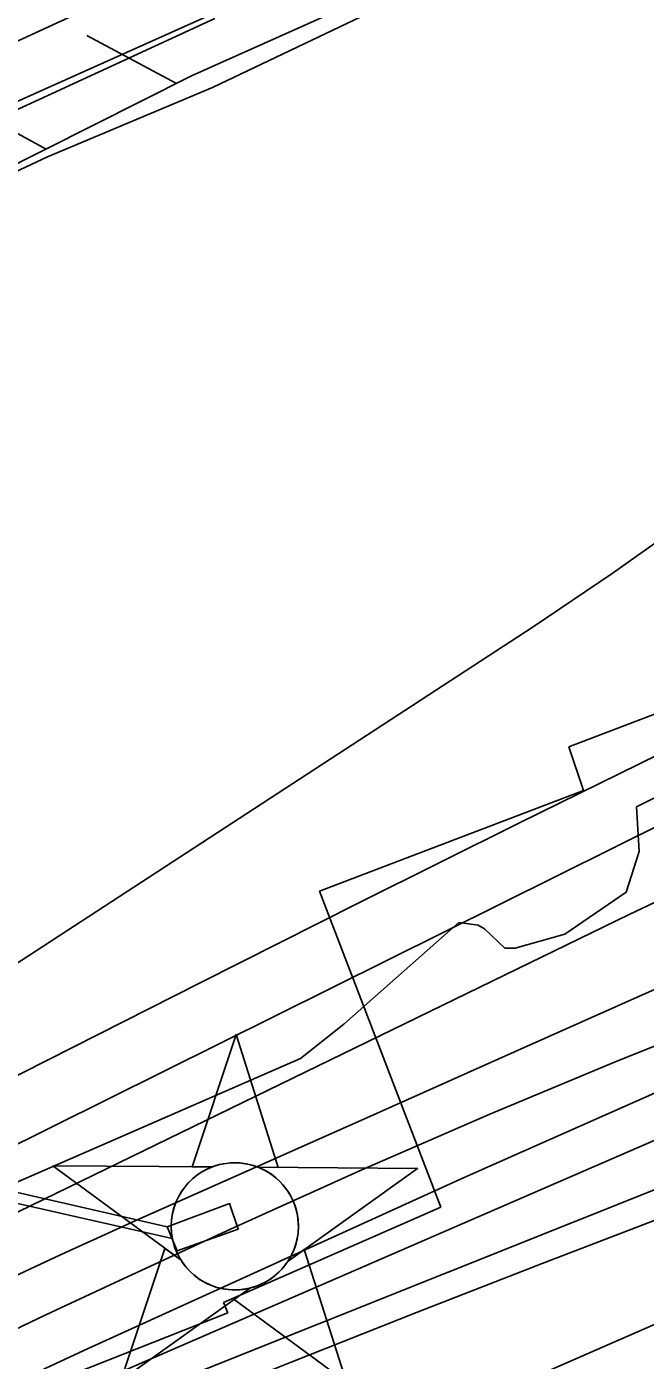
# Model space of a CAD drawing. Extents: x 3598634 to 3636690, y 517270 to 542944.
# Drawn here: x 3613391 to 3613688, y 536461 to 537102 of the extents above; entities that cross this region are included whole.
import ezdxf

# ---------------------------------------------------------------- set-up
doc = ezdxf.new("R2010")
doc.units = 0
for name, color, linetype in [('V-CHAN-DOCK', 7, 'Continuous'), ('V-CHAN-NAID', 7, 'Continuous'), ('V-FLOD-BASE', 7, 'Continuous'), ('V-GRID-MAJR', 7, 'Continuous'), ('V-LEVE-TOET', 7, 'Continuous'), ('V-RIVR-EDGE', 7, 'Continuous'), ('V-RRAP-FSHR', 7, 'Continuous'), ('V-RRAP-RVMT', 7, 'Continuous'), ('V-SURV-LINE', 7, 'Continuous'), ('V-TOPO-DPTH', 7, 'Continuous'), ('V-TOPO-MAJR', 7, 'Continuous'), ('V-TOPO-MINR', 7, 'Continuous'), ('V-TOPO-WATR', 7, 'Continuous')]:
    doc.layers.add(name, color=color, linetype=linetype)

msp = doc.modelspace()

# ---------------------------------------------------------------- linework, layer by layer
at = {"layer": 'V-CHAN-DOCK'}
for points in [[(3613368.06, 537037.36), (3613365.1, 536546.93), (3613458.78, 536525.55), (3613461.17, 536519.82), (3613360.65, 536542.54), (3613363.6, 537036.38), (3613368.06, 537037.36)], [(3613458.78, 536525.55), (3613488.78, 536536.63), (3613492.94, 536524.36), (3613463.62, 536513.96), (3613458.78, 536525.55)]]:
    msp.add_lwpolyline(points, dxfattribs=at)
at = {"layer": 'V-CHAN-NAID'}
for points in [[(3613480.37, 536554.24), (3613470.78, 536554.31), (3613491.91, 536617.8), (3613512.13, 536554.02), (3613502.54, 536554.09), (3613500.96, 536554.67), (3613498.87, 536555.29), (3613496.83, 536555.74), (3613494.79, 536556.05), (3613493.63, 536556.16), (3613492.09, 536556.24), (3613490.37, 536556.24), (3613489, 536556.17), (3613487.1, 536555.97), (3613485.73, 536555.75), (3613483.95, 536555.36), (3613482.42, 536554.94), (3613481.38, 536554.61)], [(3613480.37, 536554.24), (3613403.88, 536554.79), (3613465.44, 536509.39), (3613464.33, 536511.3), (3613463.52, 536512.93), (3613462.69, 536514.89), (3613462, 536516.95), (3613461.63, 536518.27), (3613461.27, 536519.9), (3613461.03, 536521.34), (3613460.84, 536522.94), (3613460.73, 536524.68), (3613460.72, 536526.26), (3613460.82, 536528.33), (3613461.01, 536529.95), (3613461.4, 536532.15), (3613461.88, 536534.07), (3613462.48, 536535.96), (3613463.14, 536537.64), (3613463.87, 536539.23), (3613464.68, 536540.76), (3613465.74, 536542.5), (3613466.77, 536543.97), (3613467.77, 536545.24), (3613468.77, 536546.39), (3613470.08, 536547.72), (3613471.13, 536548.69), (3613472.85, 536550.08), (3613474.06, 536550.95), (3613475.75, 536552.02), (3613477.48, 536552.97), (3613478.93, 536553.65)], [(3613502.54, 536554.09), (3613579.03, 536553.55), (3613516.83, 536509.02), (3613517.74, 536510.51), (3613518.72, 536512.36), (3613519.44, 536513.94), (3613520.17, 536515.9), (3613520.72, 536517.68), (3613521.12, 536519.32), (3613521.48, 536521.33), (3613521.66, 536522.91), (3613521.79, 536525.11), (3613521.76, 536527.17), (3613521.57, 536529.39), (3613521.3, 536531.15), (3613520.81, 536533.38), (3613520.17, 536535.52), (3613519.42, 536537.51), (3613518.77, 536538.95), (3613517.77, 536540.86), (3613516.71, 536542.59), (3613515.49, 536544.29), (3613514.23, 536545.83), (3613512.96, 536547.19), (3613511.33, 536548.73), (3613509.58, 536550.14), (3613507.9, 536551.32), (3613506.01, 536552.45), (3613504.54, 536553.21)], [(3613498.8, 536496.12), (3613436.6, 536451.59), (3613457.72, 536515.08), (3613465.44, 536509.39), (3613466.08, 536508.42), (3613467.46, 536506.57), (3613468.67, 536505.15), (3613470.14, 536503.65), (3613471.53, 536502.4), (3613472.98, 536501.24), (3613474.38, 536500.25), (3613476.06, 536499.22), (3613477.77, 536498.31), (3613479.57, 536497.49), (3613481.01, 536496.94), (3613482.64, 536496.41), (3613484.87, 536495.84), (3613486.4, 536495.56), (3613488.42, 536495.3), (3613489.96, 536495.2), (3613491.82, 536495.18), (3613493.51, 536495.25), (3613495.22, 536495.43), (3613497.12, 536495.74)], [(3613516.83, 536509.02), (3613524.63, 536514.6), (3613544.85, 536450.83), (3613491, 536490.54), (3613498.8, 536496.12), (3613500.47, 536496.59), (3613502.08, 536497.15), (3613504.24, 536498.07), (3613505.97, 536498.95), (3613507.84, 536500.07), (3613509.58, 536501.28), (3613511.13, 536502.52), (3613512.42, 536503.69), (3613513.8, 536505.11), (3613515, 536506.51), (3613516.12, 536507.98)]]:
    msp.add_lwpolyline(points, close=True, dxfattribs=at)
msp.add_circle((3613491.25, 536525.71), 30.54, dxfattribs=at)
at = {"layer": 'V-FLOD-BASE'}
msp.add_lwpolyline([(3613775.58, 537244.26), (3613573.51, 537149.9), (3613380.63, 537063.29), (3613203.11, 536981.88), (3613149.4, 536956.73)], dxfattribs=at)
at = {"layer": 'V-GRID-MAJR'}
msp.add_spline([(3613409.3, 522775.23), (3613353.79, 528832.88), (3613298.25, 534893.61), (3613242.71, 540954.35), (3613242.69, 540957.42)], degree=3, dxfattribs=at)
at = {"layer": 'V-LEVE-TOET'}
msp.add_lwpolyline([(3612521.87, 536632.79), (3612612.67, 536675.56), (3612723.42, 536728.68), (3612842.36, 536782.62), (3612940.32, 536829.01), (3613063.35, 536887.58), (3613091.49, 536899.52), (3613113.76, 536907.58), (3613128.35, 536911.5), (3613141.16, 536916.27), (3613148.57, 536919.04), (3613168.26, 536928.11), (3613210.2, 536949.09), (3613267.74, 536978.36), (3613330.16, 537006.11), (3613401.27, 537039.55), (3613480.58, 537072.77), (3613589.02, 537124.6)], dxfattribs=at)
at = {"layer": 'V-RIVR-EDGE'}
msp.add_lwpolyline([(3613729.01, 536749.79), (3613684.23, 536727.23), (3613685.4, 536705.79), (3613679.22, 536686.19), (3613649.76, 536666.05), (3613625.85, 536659.37), (3613620.95, 536659.38), (3613611.17, 536668.59), (3613608.11, 536670.44), (3613598.92, 536671.69), (3613543.65, 536622.81), (3613522.78, 536606.31), (3613363.3, 536536.86), (3613309.33, 536516.77), (3613222.23, 536480.22), (3613153.55, 536455.88)], dxfattribs=at)
at = {"layer": 'V-RRAP-FSHR'}
for p, q in [((3613463.23, 537074.67), (3613420.25, 537097.84)), ((3613400.68, 537043.25), (3613357.7, 537066.42))]:
    msp.add_line(p, q, dxfattribs=at)
for points in [[(3613155.12, 536958.55), (3613162.59, 536939.96), (3613281.43, 536983.35), (3613470.53, 537078.34), (3613681.78, 537172.99), (3613765.91, 537213.72), (3613771.63, 537244.29)], [(3613256, 536974.06), (3613281.43, 536983.35), (3613470.53, 537078.34), (3613681.78, 537172.99), (3613765.91, 537213.72), (3613771.63, 537244.29)]]:
    msp.add_lwpolyline(points, dxfattribs=at)
at = {"layer": 'V-RRAP-RVMT'}
for p, q in [((3613771.99, 536802.01), (3613651.64, 536756.06)), ((3613651.64, 536756.06), (3613658.74, 536735.07)), ((3613658.74, 536735.07), (3613531.88, 536686.66)), ((3613531.88, 536686.66), (3613590.28, 536534.9)), ((3613590.28, 536534.9), (3613485.84, 536489.16)), ((3613485.84, 536489.16), (3613487.87, 536484.23)), ((3613487.87, 536484.23), (3613391.42, 536446.1))]:
    msp.add_line(p, q, dxfattribs=at)
at = {"layer": 'V-SURV-LINE'}
for points in [[(3612561.49, 536714.56), (3613469.16, 537133.13)], [(3613481.72, 537105.88), (3612574.05, 536687.32)]]:
    msp.add_lwpolyline(points, dxfattribs=at)
at = {"layer": 'V-TOPO-DPTH'}
for points in [[(3614421.75, 537101.17), (3614400.57, 537092.59), (3614379.69, 537083.23), (3613781.92, 536794.76), (3613704.84, 536757.29), (3613627.91, 536719.51), (3613551.2, 536681.29), (3613474.64, 536642.76), (3613389.03, 536599.37), (3613355.39, 536582.31), (3613321.76, 536565.25), (3613288.12, 536548.18), (3613254.49, 536531.11), (3613172.89, 536489.69), (3613098.54, 536451.75), (3613024.29, 536413.61), (3612950.19, 536375.17), (3612876.2, 536336.53), (3612348.28, 536059.45)], [(3614409.37, 536993.06), (3614193.81, 536904.88), (3614064.24, 536850.42), (3613935.41, 536794.31), (3613807.68, 536735.72), (3613680.69, 536675.49), (3613363.37, 536521.23), (3613355.45, 536517.37), (3613347.53, 536513.5), (3613339.62, 536509.61), (3613331.71, 536505.72), (3612558.53, 536124.25), (3612518.62, 536104.43)], [(3612518.62, 536104.43), (3612558.53, 536124.25), (3613331.71, 536505.72), (3613339.62, 536509.61), (3613347.53, 536513.5), (3613355.45, 536517.37), (3613363.37, 536521.23), (3613680.69, 536675.49), (3613807.68, 536735.72), (3613935.41, 536794.31), (3614064.24, 536850.42), (3614193.81, 536904.88), (3614409.37, 536993.06)], [(3614435.52, 536902.13), (3613737.72, 536630.21), (3613675.54, 536605.31), (3613613.69, 536579.66), (3613552.32, 536552.86), (3613491.27, 536525.31), (3613431.34, 536497.59), (3613400.56, 536483.21), (3613369.85, 536468.67), (3613339.25, 536453.91), (3613308.72, 536438.99), (3613200.96, 536385.82), (3613116.8, 536343.84), (3613032.9, 536301.35), (3612949.37, 536258.12), (3612866.1, 536214.4), (3612390.39, 535961.89)], [(3612390.39, 535961.89), (3612866.1, 536214.4), (3612949.37, 536258.12), (3613032.9, 536301.35), (3613116.8, 536343.84), (3613200.96, 536385.82), (3613308.72, 536438.99), (3613339.25, 536453.91), (3613369.85, 536468.67), (3613400.56, 536483.21), (3613431.34, 536497.59), (3613491.27, 536525.31), (3613552.32, 536552.86), (3613613.69, 536579.66), (3613675.54, 536605.31), (3613737.72, 536630.21), (3614435.52, 536902.13)], [(3612433.93, 535934.96), (3613361.1, 536420.81), (3613374.1, 536427.43), (3613387.18, 536433.87), (3613400.41, 536440.01), (3613413.72, 536445.96), (3613858.71, 536638.94), (3613963.72, 536683.59), (3614069.13, 536727.23), (3614175.16, 536769.36), (3614281.6, 536810.48), (3614475.1, 536883.65)], [(3614475.1, 536883.65), (3614281.6, 536810.48), (3614175.16, 536769.36), (3614069.13, 536727.23), (3613963.72, 536683.59), (3613858.71, 536638.94), (3613413.72, 536445.96), (3613400.41, 536440.01), (3613387.18, 536433.87), (3613374.1, 536427.43), (3613361.1, 536420.81), (3612433.93, 535934.96)], [(3612442.82, 535897.51), (3612636.83, 536010.88), (3612759.66, 536081.59), (3612883.08, 536151.22), (3613007.4, 536219.23), (3613132.33, 536286.17), (3613377.48, 536415.47), (3613385.01, 536419.29), (3613392.61, 536422.95), (3613400.33, 536426.37), (3613408.12, 536429.63), (3614210.88, 536750.29), (3614248.43, 536765.16), (3614286.05, 536779.88), (3614323.75, 536794.37), (3614361.51, 536808.7), (3614403.15, 536824.36), (3614420.16, 536830.69)], [(3614420.16, 536830.69), (3614403.15, 536824.36), (3614361.51, 536808.7), (3614323.75, 536794.37), (3614286.05, 536779.88), (3614248.43, 536765.16), (3614210.88, 536750.29), (3613408.12, 536429.63), (3613400.33, 536426.37), (3613392.61, 536422.95), (3613385.01, 536419.29), (3613377.48, 536415.47), (3613132.33, 536286.17), (3613007.4, 536219.23), (3612883.08, 536151.22), (3612759.66, 536081.59), (3612636.83, 536010.88), (3612442.82, 535897.51)], [(3612478.89, 535874.52), (3613205.08, 536306.08), (3613236.77, 536324.6), (3613268.63, 536342.8), (3613300.75, 536360.54), (3613333.05, 536377.97), (3613393.82, 536410.2), (3613395.88, 536411.25), (3613397.95, 536412.25), (3613402.19, 536414.08), (3613518.3, 536460.42), (3613578.57, 536484.26), (3613638.93, 536507.86), (3613699.44, 536531.08), (3613760.05, 536554.05), (3614103.38, 536682.97), (3614172.08, 536708.48), (3614240.89, 536733.65), (3614309.89, 536758.32), (3614379.01, 536782.65), (3614463.62, 536812.09)], [(3614463.62, 536812.09), (3614379.01, 536782.65), (3614309.89, 536758.32), (3614240.89, 536733.65), (3614172.08, 536708.48), (3614103.38, 536682.97), (3613760.05, 536554.05), (3613699.44, 536531.08), (3613638.93, 536507.86), (3613578.57, 536484.26), (3613518.3, 536460.42), (3613402.19, 536414.08), (3613397.95, 536412.25), (3613395.88, 536411.25), (3613393.82, 536410.2), (3613333.05, 536377.97), (3613300.75, 536360.54), (3613268.63, 536342.8), (3613236.77, 536324.6), (3613205.08, 536306.08), (3612478.89, 535874.52)]]:
    msp.add_lwpolyline(points, dxfattribs=at)
at = {"layer": 'V-TOPO-MAJR'}
msp.add_lwpolyline([(3614502.94, 536793.88), (3614287.56, 536718.04), (3614167.68, 536674.34), (3614048.5, 536628.9), (3613930.34, 536580.84), (3613812.87, 536531.03), (3613466.71, 536379.75), (3613445.27, 536370.02), (3613424.02, 536359.91), (3613403.05, 536349.22), (3613382.28, 536338.15), (3612621.73, 535919.09), (3612588.69, 535900.65), (3612555.78, 535881.98), (3612523.07, 535862.95)], dxfattribs=at)
at = {"layer": 'V-TOPO-MINR'}
for points in [[(3614421.75, 537101.17), (3614400.57, 537092.59), (3614379.69, 537083.23), (3613781.92, 536794.76), (3613704.84, 536757.29), (3613627.91, 536719.51), (3613551.2, 536681.29), (3613474.64, 536642.76), (3613389.03, 536599.37), (3613355.39, 536582.31), (3613321.76, 536565.25), (3613288.12, 536548.18), (3613254.49, 536531.11), (3613172.89, 536489.69), (3613098.54, 536451.75), (3613024.29, 536413.61), (3612950.19, 536375.17), (3612876.2, 536336.53), (3612348.28, 536059.45)], [(3614415.61, 537068.65), (3614258.26, 536994.25), (3614172.1, 536953.2), (3614086.09, 536911.82), (3614000.34, 536869.93), (3613914.74, 536827.7), (3613376.3, 536560.1), (3613355.47, 536549.73), (3613334.65, 536539.36), (3613313.83, 536528.98), (3613293.02, 536518.58), (3612947.02, 536345.55), (3612840.67, 536292.06), (3612734.48, 536238.25), (3612628.54, 536183.95), (3612522.76, 536129.33)], [(3613854.4, 536989.57), (3613849.66, 536982.92), (3613837.59, 536969.67), (3613824.4, 536957.33), (3613781.92, 536922.16), (3613746.15, 536893.57), (3613709.76, 536865.81), (3613672.44, 536839.33), (3613634.51, 536813.68), (3613377.71, 536646.42), (3613341.1, 536623.09), (3613304.2, 536600.24), (3613266.86, 536578.12), (3613229.22, 536556.49), (3613201.79, 536541.08), (3613150.13, 536512.26), (3613098.36, 536483.63), (3613046.44, 536455.3), (3612994.4, 536427.17), (3612323.93, 536067.21)], [(3614448.88, 536975.11), (3613824.3, 536697.82), (3613758.03, 536668.39), (3613691.77, 536638.94), (3613625.52, 536609.47), (3613559.27, 536579.98), (3613460.73, 536536.1), (3613443.78, 536528.5), (3613426.85, 536520.85), (3613409.96, 536513.12), (3613393.09, 536505.34), (3613376.26, 536497.47), (3613359.46, 536489.55), (3613342.7, 536481.54), (3613325.96, 536473.47), (3613315.22, 536468.25), (3613293.19, 536457.44), (3613271.21, 536446.5), (3613249.34, 536435.37), (3613227.52, 536424.11), (3612400.17, 535992.69)], [(3614435.52, 536902.13), (3613737.72, 536630.21), (3613675.54, 536605.31), (3613613.69, 536579.66), (3613552.32, 536552.86), (3613491.27, 536525.31), (3613431.34, 536497.59), (3613400.56, 536483.21), (3613369.85, 536468.67), (3613339.25, 536453.91), (3613308.72, 536438.99), (3613200.96, 536385.82), (3613116.8, 536343.84), (3613032.9, 536301.35), (3612949.37, 536258.12), (3612866.1, 536214.4), (3612390.39, 535961.89)], [(3614455.29, 536892.95), (3614050.2, 536737.27), (3613937.03, 536692.61), (3613824.43, 536646.6), (3613712.67, 536598.57), (3613601.48, 536549.19), (3613420.81, 536467.01), (3613400.44, 536457.59), (3613380.14, 536448.01), (3613359.96, 536438.18), (3613339.86, 536428.19), (3612922.49, 536217.59), (3612828.59, 536169.68), (3612734.97, 536121.21), (3612641.79, 536071.91), (3612548.91, 536022.06), (3612380.74, 535930.83)], [(3614475.1, 536883.65), (3614281.6, 536810.48), (3614175.16, 536769.36), (3614069.13, 536727.23), (3613963.72, 536683.59), (3613858.71, 536638.94), (3613413.72, 536445.96), (3613400.41, 536440.01), (3613387.18, 536433.87), (3613374.1, 536427.43), (3613361.1, 536420.81), (3612433.93, 535934.96)], [(3614420.16, 536830.69), (3614403.15, 536824.36), (3614361.51, 536808.7), (3614323.75, 536794.37), (3614286.05, 536779.88), (3614248.43, 536765.16), (3614210.88, 536750.29), (3613408.12, 536429.63), (3613400.33, 536426.37), (3613392.61, 536422.95), (3613385.01, 536419.29), (3613377.48, 536415.47), (3613132.33, 536286.17), (3613007.4, 536219.23), (3612883.08, 536151.22), (3612759.66, 536081.59), (3612636.83, 536010.88), (3612442.82, 535897.51)], [(3614463.62, 536812.09), (3614379.01, 536782.65), (3614309.89, 536758.32), (3614240.89, 536733.65), (3614172.08, 536708.48), (3614103.38, 536682.97), (3613760.05, 536554.05), (3613699.44, 536531.08), (3613638.93, 536507.86), (3613578.57, 536484.26), (3613518.3, 536460.42), (3613402.19, 536414.08), (3613397.95, 536412.25), (3613395.88, 536411.25), (3613393.82, 536410.2), (3613333.05, 536377.97), (3613300.75, 536360.54), (3613268.63, 536342.8), (3613236.77, 536324.6), (3613205.08, 536306.08), (3612478.89, 535874.52)]]:
    msp.add_lwpolyline(points, dxfattribs=at)
at = {"layer": 'V-TOPO-WATR'}
msp.add_lwpolyline([(3614409.37, 536993.06), (3614193.81, 536904.88), (3614064.24, 536850.42), (3613935.41, 536794.31), (3613807.68, 536735.72), (3613680.69, 536675.49), (3613363.37, 536521.23), (3613355.45, 536517.37), (3613347.53, 536513.5), (3613339.62, 536509.61), (3613331.71, 536505.72), (3612558.53, 536124.25), (3612518.62, 536104.43)], dxfattribs=at)

doc.saveas('drawing.dxf')
